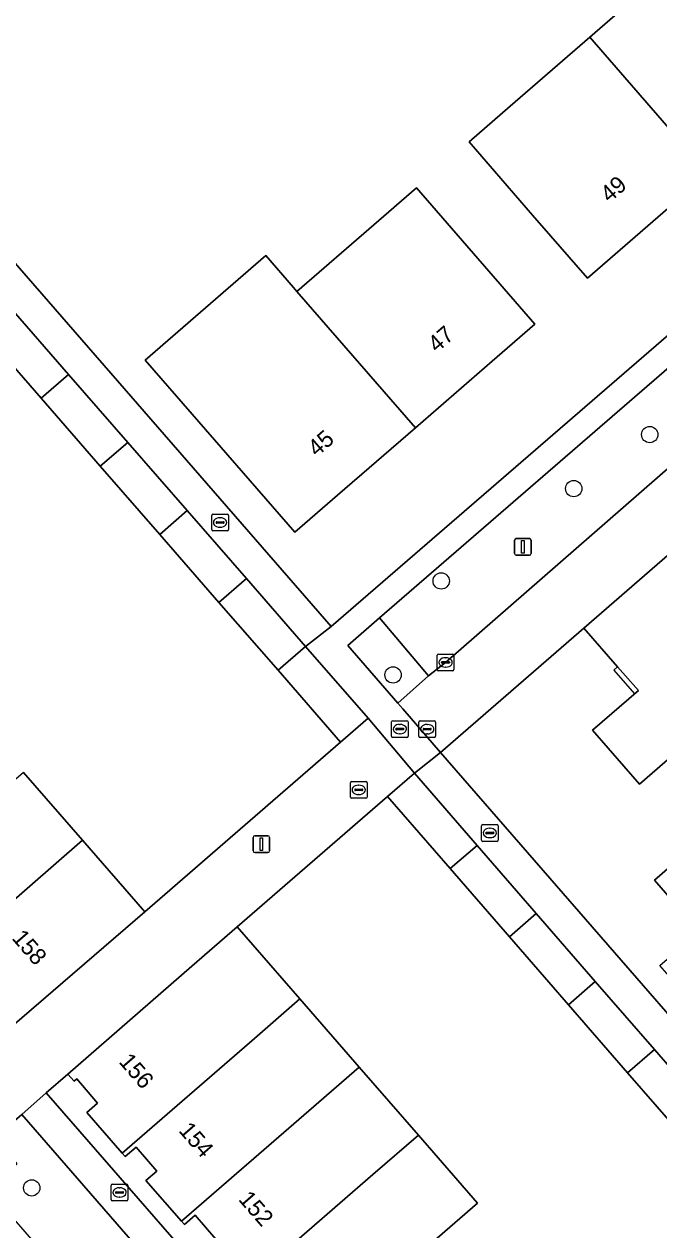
# Model space of a CAD drawing. Extents: x 155887 to 156869, y 383880 to 384678.
# Drawn here: x 156319.8 to 156357.7, y 384294.2 to 384366.4 of the extents above; entities that cross this region are included whole.
import ezdxf

# ---------------------------------------------------------------- set-up
doc = ezdxf.new("R2010")
doc.units = 0
for name, color, linetype in [('IMGEO_Boom', 7, 'Continuous'), ('IMGEO_Brandkraan', 7, 'Continuous'), ('IMGEO_Erf', 7, 'Continuous'), ('IMGEO_Kolk', 7, 'Continuous'), ('IMGEO_Lichtmast', 7, 'Continuous'), ('IMGEO_Muur', 7, 'Continuous'), ('IMGEO_Pand', 7, 'Continuous'), ('IMGEO_Pand_nummerreeks', 7, 'Continuous'), ('IMGEO_Pand_overbouw', 7, 'Continuous'), ('IMGEO_Parkeervlak_open', 7, 'Continuous'), ('IMGEO_Rijbaan_lokaal_open', 7, 'Continuous'), ('IMGEO_Rioolput', 7, 'Continuous'), ('IMGEO_Verkeerseiland_groen', 7, 'Continuous'), ('IMGEO_Voetpad_open', 7, 'Continuous')]:
    doc.layers.add(name, color=color, linetype=linetype)

msp = doc.modelspace()

# ---------------------------------------------------------------- linework, layer by layer
at = {"layer": 'IMGEO_Boom'}
for centre in [(156357.182, 384341.787), (156352.634, 384338.554), (156344.708, 384333.022), (156341.829, 384327.401), (156320.212, 384296.696)]:
    msp.add_circle(centre, 0.489, dxfattribs=at)
at = {"layer": 'IMGEO_Brandkraan'}
for p, q in [((156324.963, 384295.995), (156324.963, 384296.847)), ((156325.038, 384296.921), (156325.89, 384296.921)), ((156325.451, 384296.701), (156325.476, 384296.701)), ((156325.964, 384296.847), (156325.964, 384295.995)), ((156325.89, 384295.921), (156325.038, 384295.921)), ((156325.222, 384296.415), (156325.222, 384296.427)), ((156325.66, 384296.378), (156325.262, 384296.378)), ((156325.265, 384296.464), (156325.663, 384296.464)), ((156325.474, 384296.141), (156325.449, 384296.141)), ((156325.706, 384296.427), (156325.706, 384296.415))]:
    msp.add_line(p, q, dxfattribs=at)
for points in [[(156324.963, 384295.995), (156324.963, 384296.847)], [(156325.038, 384296.921), (156325.89, 384296.921)], [(156325.964, 384296.847), (156325.964, 384295.995)], [(156325.89, 384295.921), (156325.038, 384295.921)]]:
    msp.add_lwpolyline(points, dxfattribs=at)
for centre, radius, start, end in [((156325.04, 384296.845), 0.0765, 91.55205, 178.44795), ((156325.04, 384296.845), 0.0765, 91.55205, 178.44795), ((156325.888, 384296.845), 0.0765, 1.55205, 88.44795), ((156325.888, 384296.845), 0.0765, 1.55205, 88.44795), ((156325.04, 384295.997), 0.0765, 181.55205, 268.44795), ((156325.04, 384295.997), 0.0765, 181.55205, 268.44795), ((156325.262, 384296.424), 0.0403, 85.87752, 175.75265), ((156325.259, 384296.414), 0.0366, 178.93798, 274.71019), ((156325.663, 384296.421), 0.043, 264.86636, 352.45326), ((156325.667, 384296.426), 0.0386, 1.73085, 96.63898), ((156325.888, 384295.997), 0.0765, 271.55205, 358.44795), ((156325.888, 384295.997), 0.0765, 271.55205, 358.44795)]:
    msp.add_arc(centre, radius, start, end, dxfattribs=at)
for centre, major_axis, ratio, start_param, end_param in [((156325.45, 384296.421), (-0.387, 0.002), 0.722429, 4.712389, 7.853982), ((156325.475, 384296.421), (-0.39, 0.002), 0.717154, 1.570796, 4.712389)]:
    msp.add_ellipse(centre, major_axis=major_axis, ratio=ratio, start_param=start_param, end_param=end_param, dxfattribs=at)
at = {"layer": 'IMGEO_Erf'}
for points in [[(156408.123, 384391.086), (156404.4, 384395.417), (156377.02, 384426.898), (156374.487, 384424.698), (156369.682, 384420.523), (156362.599, 384428.676), (156367.375, 384432.826), (156369.937, 384435.051), (156366.216, 384439.396), (156296.268, 384378.553), (156298.818, 384375.511), (156338.119, 384330.3), (156359.041, 384348.401)], [(156348.835, 384361.438), (156353.593, 384365.567), (156358.096, 384369.476), (156360.74, 384371.77), (156364.537, 384367.395), (156367.819, 384363.613), (156365.255, 384361.388), (156360.672, 384357.419), (156356.015, 384353.369), (156353.453, 384351.145), (156350.176, 384354.922), (156346.374, 384359.302)], [(156350.312, 384348.403), (156347.756, 384346.185), (156343.163, 384342.198), (156338.508, 384338.159), (156335.946, 384335.935), (156328.867, 384344.092), (156326.999, 384346.244), (156334.21, 384352.502), (156335.873, 384350.586), (156336.078, 384350.35), (156340.675, 384354.34), (156343.233, 384356.56)]]:
    msp.add_lwpolyline(points, close=True, dxfattribs=at)
for points in [[(156319.724, 384321.566), (156323.257, 384317.502), (156326.977, 384313.222), (156338.689, 384323.376), (156334.946, 384327.676), (156331.411, 384331.736), (156327.871, 384335.803), (156324.314, 384339.89), (156320.772, 384343.958), (156317.191, 384348.072)], [(156386.832, 384291.534), (156382.893, 384296.069), (156378.943, 384300.617), (156376.983, 384302.874), (156375.034, 384305.118), (156371.097, 384309.652), (156370.87, 384309.455), (156368.821, 384307.673), (156362.919, 384314.462), (156361.35, 384313.098), (156362.185, 384312.138), (156358.623, 384309.041), (156357.789, 384310.001), (156360.135, 384312.041), (156357.463, 384315.117), (156362.53, 384319.517), (156359.301, 384323.235), (156356.568, 384320.862), (156353.769, 384324.084), (156356.502, 384326.458), (156355.264, 384327.883), (156353.248, 384330.205), (156344.67, 384322.764), (156372.42, 384290.834)], [(156366.244, 384291.617), (156362.935, 384295.428), (156359.393, 384299.509), (156355.86, 384303.579), (156352.318, 384307.659), (156348.788, 384311.726), (156345.247, 384315.805), (156341.499, 384320.123), (156332.498, 384312.327), (156336.259, 384308.003), (156339.804, 384303.928), (156343.342, 384299.859), (156346.887, 384295.784), (156344.163, 384293.417)], [(156331.232, 384293.627), (156329.991, 384295.068), (156329.343, 384294.503), (156329.171, 384294.7), (156327.044, 384297.139), (156327.692, 384297.705), (156326.451, 384299.138), (156325.802, 384298.573), (156325.627, 384298.774), (156323.507, 384301.211), (156324.152, 384301.776), (156322.904, 384303.222), (156322.748, 384303.082), (156322.365, 384303.512), (156321.082, 384302.387), (156356.906, 384261.209)]]:
    msp.add_lwpolyline(points, dxfattribs=at)
at = {"layer": 'IMGEO_Kolk'}
for p, q in [((156330.98, 384336.097), (156330.98, 384336.949)), ((156331.055, 384337.023), (156331.907, 384337.023)), ((156331.981, 384336.949), (156331.981, 384336.097)), ((156331.239, 384336.517), (156331.239, 384336.529)), ((156331.677, 384336.48), (156331.279, 384336.48)), ((156331.282, 384336.566), (156331.68, 384336.566)), ((156331.491, 384336.243), (156331.466, 384336.243)), ((156331.468, 384336.803), (156331.493, 384336.803)), ((156331.723, 384336.529), (156331.723, 384336.517)), ((156331.907, 384336.023), (156331.055, 384336.023)), ((156344.472, 384327.725), (156344.472, 384328.577)), ((156344.547, 384328.651), (156345.399, 384328.651)), ((156344.96, 384328.431), (156344.985, 384328.431)), ((156345.473, 384328.577), (156345.473, 384327.725)), ((156345.399, 384327.651), (156344.547, 384327.651)), ((156344.731, 384328.145), (156344.731, 384328.157)), ((156345.169, 384328.108), (156344.771, 384328.108)), ((156344.774, 384328.194), (156345.172, 384328.194)), ((156344.983, 384327.871), (156344.958, 384327.871)), ((156345.215, 384328.157), (156345.215, 384328.145)), ((156347.117, 384317.512), (156347.117, 384318.364)), ((156347.192, 384318.438), (156348.044, 384318.438)), ((156347.605, 384318.218), (156347.63, 384318.218)), ((156348.118, 384318.364), (156348.118, 384317.512)), ((156348.044, 384317.438), (156347.192, 384317.438)), ((156347.376, 384317.932), (156347.376, 384317.944)), ((156347.814, 384317.895), (156347.416, 384317.895)), ((156347.419, 384317.981), (156347.817, 384317.981)), ((156347.628, 384317.658), (156347.603, 384317.658)), ((156347.86, 384317.944), (156347.86, 384317.932))]:
    msp.add_line(p, q, dxfattribs=at)
for points in [[(156330.98, 384336.097), (156330.98, 384336.949)], [(156331.055, 384337.023), (156331.907, 384337.023)], [(156331.981, 384336.949), (156331.981, 384336.097)], [(156331.907, 384336.023), (156331.055, 384336.023)], [(156344.472, 384327.725), (156344.472, 384328.577)], [(156344.547, 384328.651), (156345.399, 384328.651)], [(156345.473, 384328.577), (156345.473, 384327.725)], [(156345.399, 384327.651), (156344.547, 384327.651)], [(156347.117, 384317.512), (156347.117, 384318.364)], [(156347.192, 384318.438), (156348.044, 384318.438)], [(156348.118, 384318.364), (156348.118, 384317.512)], [(156348.044, 384317.438), (156347.192, 384317.438)]]:
    msp.add_lwpolyline(points, dxfattribs=at)
for centre, radius, start, end in [((156331.057, 384336.947), 0.0765, 91.55205, 178.44795), ((156331.057, 384336.947), 0.0765, 91.55205, 178.44795), ((156331.905, 384336.947), 0.0765, 1.55205, 88.44795), ((156331.905, 384336.947), 0.0765, 1.55205, 88.44795), ((156331.279, 384336.526), 0.0403, 85.87752, 175.75265), ((156331.276, 384336.516), 0.0366, 178.93798, 274.71019), ((156331.68, 384336.523), 0.043, 264.86636, 352.45326), ((156331.684, 384336.528), 0.0386, 1.73085, 96.63898), ((156331.057, 384336.099), 0.0765, 181.55205, 268.44795), ((156331.057, 384336.099), 0.0765, 181.55205, 268.44795), ((156331.905, 384336.099), 0.0765, 271.55205, 358.44795), ((156331.905, 384336.099), 0.0765, 271.55205, 358.44795), ((156344.549, 384328.575), 0.0765, 91.55205, 178.44795), ((156344.549, 384328.575), 0.0765, 91.55205, 178.44795), ((156345.397, 384328.575), 0.0765, 1.55205, 88.44795), ((156345.397, 384328.575), 0.0765, 1.55205, 88.44795), ((156344.549, 384327.727), 0.0765, 181.55205, 268.44795), ((156344.549, 384327.727), 0.0765, 181.55205, 268.44795), ((156344.771, 384328.154), 0.0403, 85.87752, 175.75265), ((156344.768, 384328.144), 0.0366, 178.93798, 274.71019), ((156345.172, 384328.151), 0.043, 264.86636, 352.45326), ((156345.176, 384328.156), 0.0386, 1.73085, 96.63898), ((156345.397, 384327.727), 0.0765, 271.55205, 358.44795), ((156345.397, 384327.727), 0.0765, 271.55205, 358.44795), ((156347.194, 384318.362), 0.0765, 91.55205, 178.44795), ((156347.194, 384318.362), 0.0765, 91.55205, 178.44795), ((156348.042, 384318.362), 0.0765, 1.55205, 88.44795), ((156348.042, 384318.362), 0.0765, 1.55205, 88.44795), ((156347.194, 384317.514), 0.0765, 181.55205, 268.44795), ((156347.194, 384317.514), 0.0765, 181.55205, 268.44795), ((156347.416, 384317.941), 0.0403, 85.87752, 175.75265), ((156347.413, 384317.931), 0.0366, 178.93798, 274.71019), ((156347.817, 384317.938), 0.043, 264.86636, 352.45326), ((156347.821, 384317.943), 0.0386, 1.73085, 96.63898), ((156348.042, 384317.514), 0.0765, 271.55205, 358.44795), ((156348.042, 384317.514), 0.0765, 271.55205, 358.44795)]:
    msp.add_arc(centre, radius, start, end, dxfattribs=at)
for centre, major_axis, ratio, start_param, end_param in [((156331.467, 384336.523), (-0.387, 0.002), 0.722429, 4.712389, 7.853982), ((156331.492, 384336.523), (-0.39, 0.002), 0.717154, 1.570796, 4.712389), ((156344.959, 384328.151), (-0.387, 0.002), 0.722429, 4.712389, 7.853982), ((156344.984, 384328.151), (-0.39, 0.002), 0.717154, 1.570796, 4.712389), ((156347.604, 384317.938), (-0.387, 0.002), 0.722429, 4.712389, 7.853982), ((156347.629, 384317.938), (-0.39, 0.002), 0.717154, 1.570796, 4.712389)]:
    msp.add_ellipse(centre, major_axis=major_axis, ratio=ratio, start_param=start_param, end_param=end_param, dxfattribs=at)
at = {"layer": 'IMGEO_Lichtmast'}
for p, q in [((156349.098, 384334.662), (156349.098, 384335.462)), ((156349.098, 384335.462), (156349.098, 384334.662)), ((156349.198, 384335.562), (156349.988, 384335.562)), ((156349.988, 384335.562), (156349.198, 384335.562)), ((156350.088, 384335.462), (156350.088, 384334.662)), ((156350.088, 384334.662), (156350.088, 384335.462)), ((156349.988, 384334.562), (156349.198, 384334.562)), ((156349.198, 384334.562), (156349.988, 384334.562)), ((156333.453, 384316.868), (156333.453, 384317.668)), ((156333.453, 384317.668), (156333.453, 384316.868)), ((156333.553, 384317.768), (156334.343, 384317.768)), ((156334.343, 384317.768), (156333.553, 384317.768)), ((156334.443, 384317.668), (156334.443, 384316.868)), ((156334.443, 384316.868), (156334.443, 384317.668)), ((156334.343, 384316.768), (156333.553, 384316.768)), ((156333.553, 384316.768), (156334.343, 384316.768))]:
    msp.add_line(p, q, dxfattribs=at)
for points in [[(156349.518, 384335.437), (156349.668, 384335.437), (156349.668, 384334.687), (156349.518, 384334.687), (156349.518, 384335.437)], [(156333.873, 384317.643), (156334.023, 384317.643), (156334.023, 384316.893), (156333.873, 384316.893), (156333.873, 384317.643)]]:
    msp.add_lwpolyline(points, dxfattribs=at)
for centre, start, end in [((156349.198, 384335.462), 90, 180), ((156349.198, 384335.462), 90, 180), ((156349.988, 384335.462), 0, 90), ((156349.988, 384335.462), 360, 90), ((156349.198, 384334.662), 180, 270), ((156349.198, 384334.662), 180, 270), ((156349.988, 384334.662), 270, 0), ((156349.988, 384334.662), 270, 0), ((156333.553, 384317.668), 90, 180), ((156333.553, 384317.668), 90, 180), ((156334.343, 384317.668), 0, 90), ((156334.343, 384317.668), 360, 90), ((156333.553, 384316.868), 180, 270), ((156333.553, 384316.868), 180, 270), ((156334.343, 384316.868), 270, 0), ((156334.343, 384316.868), 270, 0)]:
    msp.add_arc(centre, 0.1, start, end, dxfattribs=at)
at = {"layer": 'IMGEO_Muur'}
for points in [[(156344.67, 384322.764), (156353.248, 384330.205)], [(156326.977, 384313.222), (156338.689, 384323.376)], [(156341.499, 384320.123), (156332.498, 384312.327)]]:
    msp.add_lwpolyline(points, dxfattribs=at)
at = {"layer": 'IMGEO_Pand'}
for points in [[(156360.672, 384357.419), (156365.255, 384361.388), (156367.819, 384363.613), (156364.537, 384367.395), (156360.74, 384371.77), (156358.096, 384369.476), (156353.593, 384365.567)], [(156360.672, 384357.419), (156353.593, 384365.567), (156348.835, 384361.438), (156346.374, 384359.302), (156350.176, 384354.922), (156353.453, 384351.145), (156356.015, 384353.369)], [(156343.163, 384342.198), (156347.756, 384346.185), (156350.312, 384348.403), (156343.233, 384356.56), (156340.675, 384354.34), (156336.078, 384350.35)], [(156343.163, 384342.198), (156336.078, 384350.35), (156335.873, 384350.586), (156334.21, 384352.502), (156326.999, 384346.244), (156328.867, 384344.092), (156335.946, 384335.935), (156338.508, 384338.159)], [(156322.416, 384345.389), (156318.837, 384349.501), (156317.191, 384348.072), (156320.772, 384343.958)], [(156320.772, 384343.958), (156324.314, 384339.89), (156325.958, 384341.321), (156322.416, 384345.389)], [(156327.871, 384335.803), (156329.516, 384337.232), (156325.958, 384341.321), (156324.314, 384339.89)], [(156333.055, 384333.167), (156329.516, 384337.232), (156327.871, 384335.803), (156331.411, 384331.736)], [(156362.213, 384333.912), (156360.194, 384336.237), (156353.248, 384330.205), (156355.264, 384327.883), (156356.502, 384326.458), (156353.769, 384324.084), (156356.568, 384320.862), (156359.301, 384323.235), (156366.243, 384329.271)], [(156333.055, 384333.167), (156331.411, 384331.736), (156334.946, 384327.676), (156336.59, 384329.107)], [(156336.59, 384329.107), (156334.946, 384327.676), (156338.689, 384323.376), (156340.336, 384324.804)], [(156372.141, 384322.48), (156370.236, 384324.674), (156366.243, 384329.271), (156359.301, 384323.235), (156362.53, 384319.517), (156357.463, 384315.117), (156360.135, 384312.041), (156361.35, 384313.098), (156362.919, 384314.462), (156365.199, 384316.444)], [(156319.724, 384321.566), (156311.826, 384314.693), (156311.976, 384314.522), (156312.631, 384315.095), (156313.878, 384313.654), (156313.221, 384313.083), (156315.357, 384310.626), (156323.257, 384317.502)], [(156346.851, 384317.198), (156343.104, 384321.514), (156341.499, 384320.123), (156345.247, 384315.805)], [(156323.257, 384317.502), (156315.357, 384310.626), (156315.513, 384310.447), (156316.169, 384311.018), (156317.42, 384309.576), (156316.763, 384309.006), (156319.045, 384306.373), (156326.977, 384313.222)], [(156350.392, 384313.118), (156346.851, 384317.198), (156345.247, 384315.805), (156348.788, 384311.726)], [(156350.392, 384313.118), (156348.788, 384311.726), (156352.318, 384307.659), (156353.921, 384309.052)], [(156325.627, 384298.774), (156333.54, 384305.643), (156336.259, 384308.003), (156332.498, 384312.327), (156329.784, 384309.966), (156322.365, 384303.512), (156322.748, 384303.082), (156322.904, 384303.222), (156324.152, 384301.776), (156323.507, 384301.211)], [(156357.463, 384304.972), (156353.921, 384309.052), (156352.318, 384307.659), (156355.86, 384303.579)], [(156339.804, 384303.928), (156336.259, 384308.003), (156333.54, 384305.643), (156325.627, 384298.774), (156325.802, 384298.573), (156326.451, 384299.138), (156327.692, 384297.705), (156327.044, 384297.139), (156329.171, 384294.7), (156337.082, 384301.566)], [(156357.463, 384304.972), (156355.86, 384303.579), (156359.393, 384299.509), (156360.996, 384300.902)], [(156343.342, 384299.859), (156339.804, 384303.928), (156337.082, 384301.566), (156329.171, 384294.7), (156329.343, 384294.503), (156329.991, 384295.068), (156331.232, 384293.627), (156330.584, 384293.062), (156332.713, 384290.623), (156340.62, 384297.494)], [(156344.163, 384293.417), (156346.887, 384295.784), (156343.342, 384299.859), (156340.62, 384297.494), (156332.713, 384290.623), (156332.885, 384290.426), (156333.533, 384290.992), (156334.776, 384289.556), (156334.128, 384288.991), (156336.255, 384286.547)]]:
    msp.add_lwpolyline(points, close=True, dxfattribs=at)
at = {"layer": 'IMGEO_Pand_overbouw'}
msp.add_lwpolyline([(156355.264, 384327.883), (156355.037, 384327.686), (156356.275, 384326.261), (156356.502, 384326.458)], close=True, dxfattribs=at)
at = {"layer": 'IMGEO_Parkeervlak_open'}
for points in [[(156404.195, 384379.701), (156405.36, 384380.844), (156411.86, 384387.27), (156409.376, 384390.196), (156359.824, 384347.104), (156341.025, 384330.814), (156343.939, 384327.348), (156344.972, 384328.151), (156363.415, 384344.239)], [(156317.542, 384296.636), (156350.713, 384258.448), (156352.432, 384260.017), (156353.775, 384258.517), (156355.418, 384259.893), (156319.627, 384301.093), (156318.014, 384299.719), (156319.318, 384298.134)]]:
    msp.add_lwpolyline(points, close=True, dxfattribs=at)
at = {"layer": 'IMGEO_Rijbaan_lokaal_open'}
msp.add_lwpolyline([(156360.194, 384336.237), (156360.044, 384336.371), (156364.376, 384340.144), (156365.876, 384341.465), (156363.72, 384343.895), (156363.415, 384344.239), (156344.972, 384328.151), (156343.939, 384327.348), (156342.108, 384325.712), (156342.41, 384325.365), (156344.67, 384322.764), (156353.248, 384330.205)], close=True, dxfattribs=at)
at = {"layer": 'IMGEO_Rioolput'}
for p, q in [((156341.808, 384324.66), (156342.66, 384324.66)), ((156343.446, 384324.652), (156344.298, 384324.652)), ((156341.733, 384323.734), (156341.733, 384324.586)), ((156341.992, 384324.154), (156341.992, 384324.166)), ((156342.43, 384324.117), (156342.032, 384324.117)), ((156342.035, 384324.203), (156342.433, 384324.203)), ((156342.221, 384324.44), (156342.246, 384324.44)), ((156342.476, 384324.166), (156342.476, 384324.154)), ((156342.734, 384324.586), (156342.734, 384323.734)), ((156343.371, 384323.726), (156343.371, 384324.578)), ((156343.63, 384324.146), (156343.63, 384324.158)), ((156344.068, 384324.109), (156343.67, 384324.109)), ((156343.673, 384324.195), (156344.071, 384324.195)), ((156343.859, 384324.432), (156343.884, 384324.432)), ((156344.114, 384324.158), (156344.114, 384324.146)), ((156344.372, 384324.578), (156344.372, 384323.726)), ((156342.66, 384323.66), (156341.808, 384323.66)), ((156342.244, 384323.88), (156342.219, 384323.88)), ((156344.298, 384323.652), (156343.446, 384323.652)), ((156343.882, 384323.872), (156343.857, 384323.872)), ((156339.348, 384321.018), (156340.2, 384321.018)), ((156339.273, 384320.092), (156339.273, 384320.944)), ((156339.532, 384320.512), (156339.532, 384320.524)), ((156339.97, 384320.475), (156339.572, 384320.475)), ((156339.575, 384320.561), (156339.973, 384320.561)), ((156339.761, 384320.798), (156339.786, 384320.798)), ((156340.016, 384320.524), (156340.016, 384320.512)), ((156340.274, 384320.944), (156340.274, 384320.092)), ((156340.2, 384320.018), (156339.348, 384320.018)), ((156339.784, 384320.238), (156339.759, 384320.238))]:
    msp.add_line(p, q, dxfattribs=at)
for points in [[(156341.808, 384324.66), (156342.66, 384324.66)], [(156343.446, 384324.652), (156344.298, 384324.652)], [(156341.733, 384323.734), (156341.733, 384324.586)], [(156342.734, 384324.586), (156342.734, 384323.734)], [(156343.371, 384323.726), (156343.371, 384324.578)], [(156344.372, 384324.578), (156344.372, 384323.726)], [(156342.66, 384323.66), (156341.808, 384323.66)], [(156344.298, 384323.652), (156343.446, 384323.652)], [(156339.348, 384321.018), (156340.2, 384321.018)], [(156339.273, 384320.092), (156339.273, 384320.944)], [(156340.274, 384320.944), (156340.274, 384320.092)], [(156340.2, 384320.018), (156339.348, 384320.018)]]:
    msp.add_lwpolyline(points, dxfattribs=at)
for centre, radius, start, end in [((156341.81, 384324.584), 0.0765, 91.55205, 178.44795), ((156341.81, 384324.584), 0.0765, 91.55205, 178.44795), ((156342.658, 384324.584), 0.0765, 1.55205, 88.44795), ((156342.658, 384324.584), 0.0765, 1.55205, 88.44795), ((156343.448, 384324.576), 0.0765, 91.55205, 178.44795), ((156343.448, 384324.576), 0.0765, 91.55205, 178.44795), ((156344.296, 384324.576), 0.0765, 1.55205, 88.44795), ((156344.296, 384324.576), 0.0765, 1.55205, 88.44795), ((156342.032, 384324.163), 0.0403, 85.87752, 175.75265), ((156342.029, 384324.153), 0.0366, 178.93798, 274.71019), ((156342.433, 384324.16), 0.043, 264.86636, 352.45326), ((156342.437, 384324.165), 0.0386, 1.73085, 96.63898), ((156343.67, 384324.155), 0.0403, 85.87752, 175.75265), ((156343.667, 384324.145), 0.0366, 178.93798, 274.71019), ((156344.071, 384324.152), 0.043, 264.86636, 352.45326), ((156344.075, 384324.157), 0.0386, 1.73085, 96.63898), ((156341.81, 384323.736), 0.0765, 181.55205, 268.44795), ((156341.81, 384323.736), 0.0765, 181.55205, 268.44795), ((156342.658, 384323.736), 0.0765, 271.55205, 358.44795), ((156342.658, 384323.736), 0.0765, 271.55205, 358.44795), ((156343.448, 384323.728), 0.0765, 181.55205, 268.44795), ((156343.448, 384323.728), 0.0765, 181.55205, 268.44795), ((156344.296, 384323.728), 0.0765, 271.55205, 358.44795), ((156344.296, 384323.728), 0.0765, 271.55205, 358.44795), ((156339.35, 384320.942), 0.0765, 91.55205, 178.44795), ((156339.35, 384320.942), 0.0765, 91.55205, 178.44795), ((156340.198, 384320.942), 0.0765, 1.55205, 88.44795), ((156340.198, 384320.942), 0.0765, 1.55205, 88.44795), ((156339.572, 384320.521), 0.0403, 85.87752, 175.75265), ((156339.569, 384320.511), 0.0366, 178.93798, 274.71019), ((156339.973, 384320.518), 0.043, 264.86636, 352.45326), ((156339.977, 384320.523), 0.0386, 1.73085, 96.63898), ((156339.35, 384320.094), 0.0765, 181.55205, 268.44795), ((156339.35, 384320.094), 0.0765, 181.55205, 268.44795), ((156340.198, 384320.094), 0.0765, 271.55205, 358.44795), ((156340.198, 384320.094), 0.0765, 271.55205, 358.44795)]:
    msp.add_arc(centre, radius, start, end, dxfattribs=at)
for centre, major_axis, ratio, start_param, end_param in [((156342.22, 384324.16), (-0.387, 0.002), 0.722429, 4.712389, 7.853982), ((156342.245, 384324.16), (-0.39, 0.002), 0.717154, 1.570796, 4.712389), ((156343.858, 384324.152), (-0.387, 0.002), 0.722429, 4.712389, 7.853982), ((156343.883, 384324.152), (-0.39, 0.002), 0.717154, 1.570796, 4.712389), ((156339.76, 384320.518), (-0.387, 0.002), 0.722429, 4.712389, 7.853982), ((156339.785, 384320.518), (-0.39, 0.002), 0.717154, 1.570796, 4.712389)]:
    msp.add_ellipse(centre, major_axis=major_axis, ratio=ratio, start_param=start_param, end_param=end_param, dxfattribs=at)
at = {"layer": 'IMGEO_Verkeerseiland_groen'}
msp.add_lwpolyline([(156341.025, 384330.814), (156339.113, 384329.156), (156342.108, 384325.712), (156343.939, 384327.348)], close=True, dxfattribs=at)
at = {"layer": 'IMGEO_Voetpad_open'}
for points in [[(156413.827, 384396.051), (156409.66, 384392.433), (156408.123, 384391.086), (156359.041, 384348.401), (156338.119, 384330.3), (156336.59, 384329.107), (156340.336, 384324.804), (156343.104, 384321.514), (156344.67, 384322.764), (156342.41, 384325.365), (156342.108, 384325.712), (156339.113, 384329.156)], [(156339.113, 384329.156), (156341.025, 384330.814), (156359.824, 384347.104), (156409.376, 384390.196), (156411.86, 384387.27), (156412.066, 384387.453), (156413.09, 384388.441), (156410.647, 384391.268), (156414.609, 384394.669)]]:
    msp.add_lwpolyline(points, dxfattribs=at)
for points in [[(156298.818, 384375.511), (156297.298, 384374.244), (156301.064, 384369.918), (156304.609, 384365.845), (156308.151, 384361.776), (156311.693, 384357.707), (156315.238, 384353.635), (156318.837, 384349.501), (156322.416, 384345.389), (156325.958, 384341.321), (156329.516, 384337.232), (156333.055, 384333.167), (156336.59, 384329.107), (156338.119, 384330.3)], [(156332.498, 384312.327), (156341.499, 384320.123), (156343.104, 384321.514), (156340.336, 384324.804), (156338.689, 384323.376), (156326.977, 384313.222), (156319.045, 384306.373), (156318.286, 384305.705), (156316.791, 384304.393), (156315.027, 384302.867), (156313.856, 384304.288), (156312.164, 384302.842), (156315.86, 384298.583), (156317.542, 384296.636), (156319.318, 384298.134), (156318.014, 384299.719), (156319.627, 384301.093), (156321.082, 384302.387), (156322.365, 384303.512), (156329.784, 384309.966)], [(156344.67, 384322.764), (156343.104, 384321.514), (156346.851, 384317.198), (156350.392, 384313.118), (156353.921, 384309.052), (156357.463, 384304.972), (156360.996, 384300.902), (156364.538, 384296.821), (156367.828, 384293.032), (156371.733, 384288.533), (156375.262, 384284.467), (156378.876, 384280.304), (156380.323, 384281.751), (156374.319, 384288.646), (156372.42, 384290.834)], [(156321.082, 384302.387), (156319.627, 384301.093), (156355.418, 384259.893), (156356.906, 384261.209)]]:
    msp.add_lwpolyline(points, close=True, dxfattribs=at)

# ---------------------------------------------------------------- texts
at = {"layer": 'IMGEO_Pand_nummerreeks'}
for s, rotation, p in [('49', 40.95414, (156354.769, 384355.624)), ('47', 40.95414, (156344.445, 384346.648)), ('45', 40.95414, (156337.262, 384340.414)), ('158', 310.97381, (156318.976, 384311.624)), ('156', 310.99584, (156325.377, 384304.222)), ('154', 310.99492, (156328.956, 384300.103)), ('152', 310.99492, (156332.533, 384295.986))]:
    msp.add_text(s, height=1, rotation=rotation, dxfattribs=at).set_placement(p)

doc.saveas('drawing.dxf')
